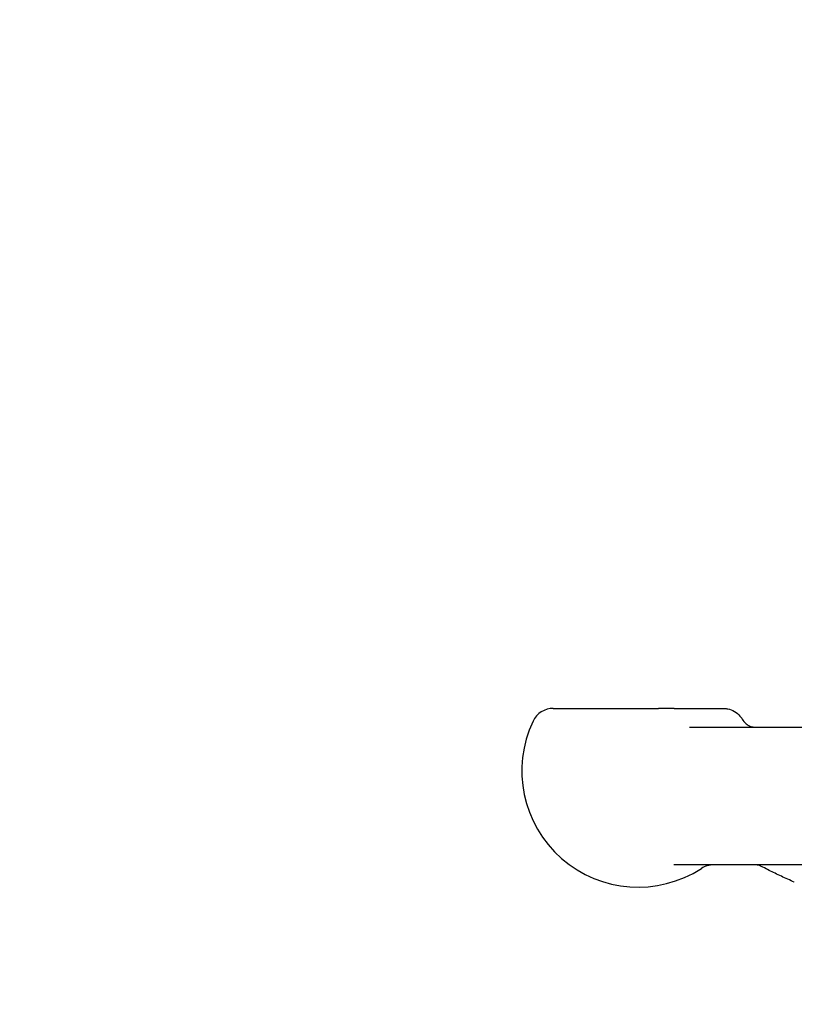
# Model space of a CAD drawing. Header units: inches. Extents: x 1 to 669, y 0 to 417.
# Tile 401 of 448: x 521.56 to 523.73, y 238.23 to 240.99. Entities that reach past the tile are written whole.
import ezdxf

# ---------------------------------------------------------------- set-up
doc = ezdxf.new("R2010")
doc.units = ezdxf.units.IN
doc.header["$LTSCALE"] = 12
doc.header["$MEASUREMENT"] = 0
doc.header["$PDMODE"] = 1
doc.layers.get('Defpoints').update_dxf_attribs({"linetype": 'CONTINUOUS'})
doc.layers.add('D', color=2, linetype='CONTINUOUS')
doc.layers.add('Q', color=4, linetype='CONTINUOUS')
doc.styles.get("Standard").update_dxf_attribs({"font": 'SIMPLEX.SHX', "width": 0.875})
doc.dimstyles.new('STANDARD$0', dxfattribs={"dimscale": 32, "dimtxt": 0.09375, "dimasz": 0.0625, "dimexe": 0.03125, "dimexo": 0.03125, "dimgap": 0.03125, "dimtad": 1, "dimtih": 1, "dimtoh": 1, "dimdec": 4, "dimzin": 12, "dimdsep": 46, "dimlunit": 5, "dimtxsty": 'Standard', "dimcen": -0.03125, "dimclrd": 256, "dimclre": 256, "dimclrt": 256, "dimadec": 0, "dimazin": 0, "dimtfac": 0.875, "dimtdec": 4, "dimtofl": 0, "dimtmove": 0, "dimatfit": 3, "dimfxl": 1, "dimtolj": 1, "dimtzin": 12, "dimlwd": 13, "dimlwe": 13, "dimarcsym": 0})

# ---------------------------------------------------------------- blocks, each defined once
blk = doc.blocks.new('*D31')
at = {"layer": 'D', "lineweight": 13, "transparency": 16777216}
for p, q in [((512.9142, 246.621), (474.3918, 246.621)), ((475.3918, 244.621), (475.3918, 208.621)), ((475.3918, 167.621), (475.3918, 203.621)), ((525.1908, 165.621), (474.3918, 165.621))]:
    blk.add_line(p, q, dxfattribs=at)
at = {"layer": 'D', "transparency": 16777216}
for points in [[(475.0584, 244.621), (475.7251, 244.621), (475.3918, 246.621)], [(475.0584, 167.621), (475.7251, 167.621), (475.3918, 165.621)]]:
    blk.add_solid(points, dxfattribs=at)
at = {"layer": 'Defpoints', "color": 0, "transparency": 16777216}
for p in [(513.9142, 246.621), (475.3918, 165.621), (526.1908, 165.621)]:
    blk.add_point(p, dxfattribs=at)
at = {"layer": 'D', "transparency": 16777216, "insert": (475.3918, 206.121), "char_height": 3, "attachment_point": 5}
blk.add_mtext('\\A1;81{}{\\C2;%%p1}', dxfattribs=at)
blk = doc.blocks.new('*D57')
at = {"layer": 'D', "lineweight": 13, "transparency": 16777216}
for p, q in [((500.1126, 320.496), (456.1663, 320.496)), ((457.1663, 318.496), (457.1663, 250.5585)), ((457.1663, 167.621), (457.1663, 245.5585)), ((525.1908, 165.621), (456.1663, 165.621))]:
    blk.add_line(p, q, dxfattribs=at)
at = {"layer": 'D', "transparency": 16777216}
for points in [[(456.833, 318.496), (457.4996, 318.496), (457.1663, 320.496)], [(456.833, 167.621), (457.4996, 167.621), (457.1663, 165.621)]]:
    blk.add_solid(points, dxfattribs=at)
at = {"layer": 'Defpoints', "color": 0, "transparency": 16777216}
for p in [(501.1126, 320.496), (457.1663, 165.621), (526.1908, 165.621)]:
    blk.add_point(p, dxfattribs=at)
at = {"layer": 'D', "transparency": 16777216, "insert": (457.1663, 248.0585), "char_height": 3, "attachment_point": 5}
blk.add_mtext('\\A1;155{}{\\C2;%%p1}', dxfattribs=at)

msp = doc.modelspace()

# ---------------------------------------------------------------- linework, layer by layer
at = {"layer": 'Q'}
for p, q in [((523.0539, 239.05997), (523.34827, 239.05997)), ((523.39155, 239.05997), (523.51987, 239.05997)), ((523.43442, 239.00747), (524.76446, 239.00747)), ((524.89419, 238.62231), (523.39116, 238.62247))]:
    msp.add_line(p, q, dxfattribs=at)
for centre, radius, start, end in [((523.0539, 238.99747), 0.0625, 90, 154.62307), ((523.29107, 238.88497), 0.325, 154.62307, 302.99589), ((523.5021, 238.55997), 0.0625, 90, 122.99589)]:
    msp.add_arc(centre, radius, start, end, dxfattribs=at)
at = {"layer": 'Q', "extrusion": (0, 0, -1)}
msp.add_ellipse((523.75369, 238.63073), major_axis=(-0.02583, -0.05691), ratio=0.1859702, start_param=-0.0014697, end_param=-0.0001341, dxfattribs=at)
at = {"layer": 'Q'}
for points in [[(523.39155, 239.05997), (523.3778, 239.05997), (523.36298, 239.05997), (523.34827, 239.05997)], [(523.58219, 239.02996), (523.58219, 239.02996), (523.58219, 239.02995), (523.5822, 239.02995)], [(523.62667, 238.62163), (523.62668, 238.62163), (523.62669, 238.62162), (523.6267, 238.62162)]]:
    msp.add_open_spline(points, degree=3, dxfattribs=at)
for points, knots in [([(523.51987, 239.05997), (523.5229, 239.05997), (523.52512, 239.05997), (523.52733, 239.05997), (523.52788, 239.05997), (523.52842, 239.05997), (523.52856, 239.05997), (523.52869, 239.05997), (523.52873, 239.05997), (523.52876, 239.05997), (523.52877, 239.05997), (523.52878, 239.05997), (523.52878, 239.05997), (523.52878, 239.05997), (523.52878, 239.05997), (523.52878, 239.05997), (523.52878, 239.05997), (523.52878, 239.05997)], [0, 0, 0, 0, 0.032004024, 0.032004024, 0.048327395, 0.048327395, 0.056524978, 0.056524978, 0.060628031, 0.060628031, 0.062680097, 0.062680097, 0.063706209, 0.063706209, 0.06421928, 0.06421928, 0.064471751, 0.064471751, 0.064471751, 0.064471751]), ([(523.52878, 239.05997), (523.52878, 239.05997), (523.52878, 239.05997), (523.52879, 239.05997), (523.52879, 239.05997), (523.52879, 239.05997), (523.52879, 239.05997), (523.52879, 239.05997), (523.5288, 239.05997), (523.52882, 239.05997), (523.52884, 239.05997), (523.52995, 239.05997), (523.53105, 239.05994), (523.53545, 239.0597), (523.53874, 239.05925), (523.54856, 239.05713), (523.555, 239.05461), (523.56649, 239.04776), (523.5717, 239.04339), (523.57832, 239.03575), (523.58038, 239.03293), (523.58219, 239.02996)], [0.169006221, 0.169006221, 0.169006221, 0.169006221, 0.169496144, 0.169496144, 0.169547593, 0.169547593, 0.169560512, 0.169560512, 0.169578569, 0.169578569, 0.169630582, 0.169630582, 0.172923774, 0.172923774, 0.182829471, 0.182829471, 0.20306125, 0.20306125, 0.222961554, 0.222961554, 0.233376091, 0.233376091, 0.233376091, 0.233376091]), ([(523.58216, 239.02993), (523.58506, 239.02521), (523.58832, 239.02147), (523.59455, 239.01571), (523.59754, 239.01369), (523.60467, 239.00976), (523.60862, 239.00853), (523.61412, 239.00761), (523.61587, 239.00747), (523.61748, 239.00747)], [0, 0, 0, 0, 0.02285535, 0.02285535, 0.04698472, 0.04698472, 0.08501285, 0.08501285, 0.10384656, 0.10384656, 0.10384656, 0.10384656]), ([(523.62667, 238.62163), (523.62627, 238.6217), (523.62588, 238.62177), (523.62508, 238.62188), (523.62487, 238.62191), (523.62445, 238.62196), (523.62428, 238.62198), (523.62381, 238.62202), (523.62347, 238.62206), (523.62291, 238.62211), (523.62272, 238.62212), (523.62231, 238.62215), (523.6221, 238.62217), (523.62166, 238.6222), (523.62143, 238.62221), (523.62098, 238.62223), (523.62075, 238.62225), (523.62011, 238.62228), (523.61972, 238.62229), (523.61872, 238.62233), (523.61823, 238.62234), (523.61715, 238.62237), (523.61653, 238.62239), (523.61539, 238.62241), (523.61487, 238.62243), (523.61393, 238.62244), (523.61355, 238.62245), (523.61295, 238.62246), (523.61276, 238.62246), (523.61236, 238.62246), (523.61214, 238.62246), (523.61181, 238.62247), (523.6117, 238.62247), (523.61147, 238.62247), (523.61136, 238.62247), (523.61114, 238.62247), (523.61103, 238.62247), (523.61083, 238.62247), (523.61074, 238.62247), (523.61048, 238.62247), (523.61034, 238.62247), (523.61011, 238.62247), (523.61002, 238.62247), (523.60985, 238.62247), (523.60979, 238.62247), (523.60972, 238.62247), (523.60971, 238.62247), (523.6097, 238.62247), (523.6097, 238.62247), (523.6097, 238.62247), (523.60969, 238.62247), (523.60969, 238.62247), (523.60969, 238.62247), (523.60969, 238.62247), (523.60969, 238.62247), (523.60969, 238.62247)], [0, 0, 0, 0, 0.005597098, 0.005597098, 0.007351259, 0.007351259, 0.008348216, 0.008348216, 0.009713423, 0.009713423, 0.010387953, 0.010387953, 0.01106429, 0.01106429, 0.011743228, 0.011743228, 0.012423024, 0.012423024, 0.01380163, 0.01380163, 0.016530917, 0.016530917, 0.019899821, 0.019899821, 0.022429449, 0.022429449, 0.024003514, 0.024003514, 0.024677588, 0.024677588, 0.025354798, 0.025354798, 0.025692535, 0.025692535, 0.026031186, 0.026031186, 0.026370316, 0.026370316, 0.026708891, 0.026708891, 0.027391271, 0.027391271, 0.02806664, 0.02806664, 0.028740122, 0.028740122, 0.028824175, 0.028824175, 0.028866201, 0.028866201, 0.028887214, 0.028887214, 0.02889772, 0.02889772, 0.028901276, 0.028901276, 0.028901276, 0.028901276]), ([(523.65772, 238.60691), (523.65198, 238.60982), (523.64609, 238.61297), (523.63858, 238.61678), (523.63718, 238.61748), (523.6348, 238.61864), (523.63391, 238.61906), (523.63274, 238.6196), (523.63238, 238.61976), (523.63144, 238.62017), (523.631, 238.62035), (523.62891, 238.62113), (523.62761, 238.62144), (523.62683, 238.6216), (523.62676, 238.62161), (523.6267, 238.62162)], [0, 0, 0, 0, 0.02346047, 0.02346047, 0.029121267, 0.029121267, 0.032151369, 0.032151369, 0.033681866, 0.033681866, 0.036761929, 0.036761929, 0.048996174, 0.048996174, 0.050105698, 0.050105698, 0.050105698, 0.050105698]), ([(523.72786, 238.57382), (523.71566, 238.57936), (523.70336, 238.58496), (523.67968, 238.59607), (523.66821, 238.60159), (523.65772, 238.60691)], [0, 0, 0, 0, 0.040933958, 0.040933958, 0.083629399, 0.083629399, 0.083629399, 0.083629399])]:
    msp.add_open_spline(points, degree=3, knots=knots, dxfattribs=at)

# ---------------------------------------------------------------- dimensions: what is measured, and where the dimension line sits
at = {"layer": 'D'}
for base, p1, override, picture, middle in [((457.1663, 165.62097), (501.11257, 320.49597), {"dimdec": 1, "dimtp": 1, "dimtm": 1, "dimtdec": 4, "dimtzin": 12, "dimarcsym": 1}, '*D57', (457.1663, 248.05847)), ((475.39178, 165.62097), (513.91424, 246.62097), {"dimdec": 1, "dimtp": 1, "dimtm": 1, "dimarcsym": 1}, '*D31', (475.39178, 206.12097))]:
    dim = msp.add_linear_dim(base=base, p1=p1, p2=(526.1908, 165.62097), angle=90, text='<>{}{\\C2;%%p1}', dimstyle='STANDARD$0', override=override, dxfattribs=at)
    dim.commit()
    dim.dimension.update_dxf_attribs({"geometry": picture, "text_midpoint": middle, "dimtype": 160})

doc.saveas('drawing.dxf')
